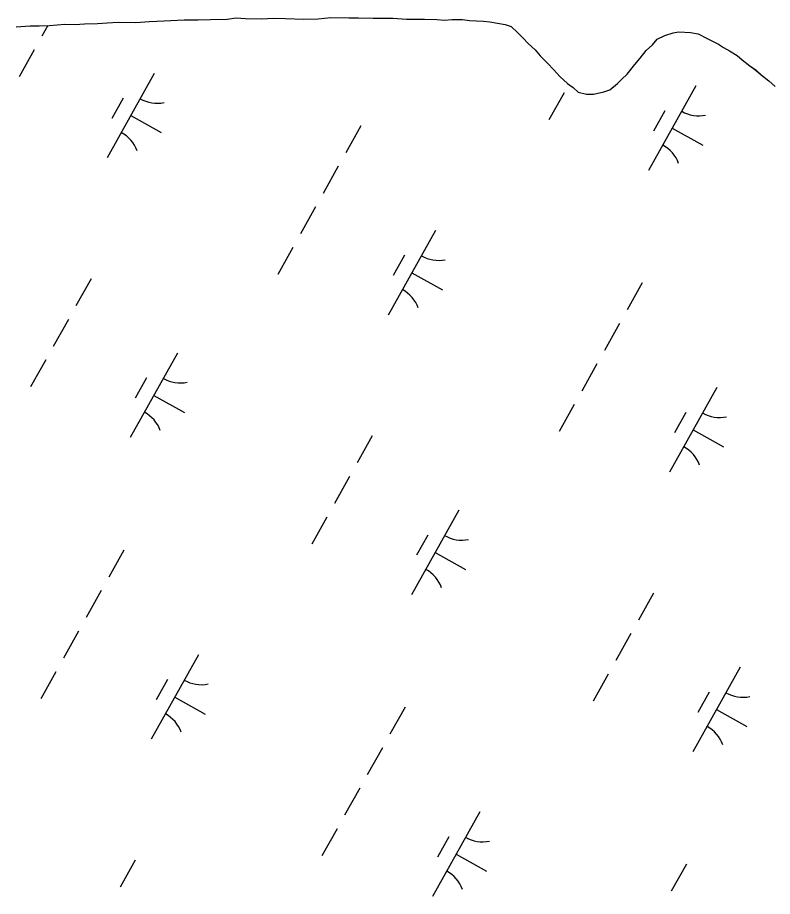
# Model space of a CAD drawing. Extents: x 3923531 to 3943530, y 207391 to 229799.
# Drawn here: x 3934308.1 to 3934697.8, y 210078.7 to 210532.5 of the extents above; entities that cross this region are included whole.
import ezdxf

# ---------------------------------------------------------------- set-up
doc = ezdxf.new("R2010")
doc.units = 0
doc.layers.add('V-TOPO-SHOR', color=7, linetype='Continuous')
doc.layers.add('V-WETL-SWMP', color=7, linetype='Continuous')

msp = doc.modelspace()

# ---------------------------------------------------------------- linework, layer by layer
at = {"layer": 'V-TOPO-SHOR'}
for points in [[(3934307.33, 210527.71), (3934314.62, 210528.29), (3934319.25, 210528.24), (3934324.55, 210528.51), (3934332.5, 210529.08), (3934337.8, 210529.02), (3934342.77, 210529.3), (3934349.39, 210529.56), (3934354.36, 210529.84), (3934359.99, 210530.1), (3934369.26, 210530), (3934376.21, 210530.59), (3934383.83, 210530.83), (3934394.1, 210531.38), (3934401.38, 210531.3), (3934407.67, 210531.57), (3934416.28, 210531.8), (3934420.92, 210532.41), (3934425.88, 210532.03)], [(3934425.88, 210532.03), (3934434.16, 210531.94), (3934440.12, 210532.2), (3934446.41, 210532.13), (3934456, 210531.7), (3934463.29, 210531.95), (3934469.92, 210532.54), (3934479.18, 210532.43), (3934484.15, 210532.38), (3934491.76, 210532.3), (3934496.73, 210532.24), (3934502.02, 210532.18), (3934508.97, 210531.77), (3934513.93, 210531.72), (3934518.24, 210531.68), (3934524.53, 210531.61), (3934528.49, 210531.23), (3934532.47, 210531.52), (3934537.76, 210531.46), (3934541.4, 210531.09), (3934548.68, 210530.68), (3934551.99, 210530.31), (3934555.95, 210529.6), (3934559.92, 210528.9), (3934562.88, 210527.87), (3934566.16, 210524.86), (3934569.11, 210521.84), (3934571.72, 210519.17), (3934575.33, 210515.82), (3934577.94, 210512.81), (3934581.87, 210508.79), (3934584.82, 210505.78), (3934588.09, 210502.11), (3934592.02, 210498.42), (3934594.98, 210496.4), (3934597.6, 210494.06), (3934601.89, 210493.02), (3934605.53, 210492.98), (3934610.84, 210494.24), (3934613.83, 210495.2), (3934617.84, 210498.47), (3934620.18, 210500.76), (3934622.86, 210503.38), (3934626.89, 210508.3), (3934629.57, 210511.58), (3934632.59, 210515.52), (3934635.94, 210518.46), (3934638.29, 210521.41), (3934642.28, 210523.36), (3934646.6, 210524.63), (3934649.58, 210525.26), (3934655.54, 210524.86), (3934659.5, 210524.16), (3934664.11, 210521.79), (3934670.04, 210518.75), (3934672.66, 210517.06), (3934675.63, 210515.38), (3934679.57, 210513.02), (3934682.2, 210510.67), (3934686.13, 210507.65), (3934689.42, 210505.3), (3934692.04, 210502.95), (3934695.98, 210499.93), (3934699.25, 210496.91)]]:
    msp.add_lwpolyline(points, dxfattribs=at)
at = {"layer": 'V-WETL-SWMP'}
for p, q in [((3934369.26, 210530), (3934376.21, 210530.59)), ((3934376.21, 210530.59), (3934383.83, 210530.84)), ((3934383.83, 210530.84), (3934394.1, 210531.39)), ((3934394.1, 210531.39), (3934401.38, 210531.3)), ((3934401.38, 210531.3), (3934407.67, 210531.57)), ((3934407.67, 210531.57), (3934416.28, 210531.8)), ((3934416.28, 210531.8), (3934420.92, 210532.41)), ((3934420.92, 210532.41), (3934425.89, 210532.03)), ((3934425.89, 210532.03), (3934434.16, 210531.94)), ((3934434.16, 210531.94), (3934440.12, 210532.2)), ((3934440.12, 210532.2), (3934446.41, 210532.13)), ((3934446.41, 210532.13), (3934456, 210531.7)), ((3934456, 210531.7), (3934463.29, 210531.95)), ((3934463.29, 210531.95), (3934469.92, 210532.54)), ((3934469.92, 210532.54), (3934479.18, 210532.43)), ((3934479.18, 210532.43), (3934484.15, 210532.38)), ((3934484.15, 210532.38), (3934491.76, 210532.3)), ((3934491.76, 210532.3), (3934496.73, 210532.24)), ((3934496.73, 210532.24), (3934502.02, 210532.18)), ((3934502.02, 210532.18), (3934508.97, 210531.78)), ((3934508.97, 210531.78), (3934513.93, 210531.72)), ((3934513.93, 210531.72), (3934518.24, 210531.67)), ((3934518.24, 210531.67), (3934524.53, 210531.61)), ((3934524.53, 210531.61), (3934528.49, 210531.23)), ((3934528.49, 210531.23), (3934532.47, 210531.52)), ((3934532.47, 210531.52), (3934537.77, 210531.46)), ((3934537.77, 210531.46), (3934541.4, 210531.09)), ((3934541.4, 210531.09), (3934548.68, 210530.68)), ((3934548.68, 210530.68), (3934551.99, 210530.31)), ((3934307.33, 210527.7), (3934314.62, 210528.29)), ((3934314.62, 210528.29), (3934319.25, 210528.24)), ((3934319.25, 210528.24), (3934324.55, 210528.51)), ((3934323.77, 210528.47), (3934320.66, 210522.9)), ((3934324.55, 210528.51), (3934332.5, 210529.08)), ((3934332.5, 210529.08), (3934337.8, 210529.02)), ((3934337.8, 210529.02), (3934342.77, 210529.3)), ((3934342.77, 210529.3), (3934349.39, 210529.56)), ((3934349.39, 210529.56), (3934354.36, 210529.84)), ((3934354.36, 210529.84), (3934359.99, 210530.1)), ((3934359.99, 210530.1), (3934369.26, 210530)), ((3934551.99, 210530.31), (3934555.95, 210529.6)), ((3934555.95, 210529.6), (3934559.92, 210528.9)), ((3934559.92, 210528.9), (3934562.88, 210527.87)), ((3934562.88, 210527.87), (3934566.16, 210524.86)), ((3934566.16, 210524.86), (3934569.11, 210521.85)), ((3934569.11, 210521.85), (3934571.73, 210519.17)), ((3934638.29, 210521.41), (3934642.28, 210523.36)), ((3934642.28, 210523.36), (3934646.6, 210524.63)), ((3934646.6, 210524.63), (3934649.58, 210525.26)), ((3934649.58, 210525.26), (3934655.54, 210524.87)), ((3934655.54, 210524.87), (3934659.5, 210524.16)), ((3934659.5, 210524.16), (3934664.11, 210521.79)), ((3934664.11, 210521.79), (3934670.04, 210518.75)), ((3934571.73, 210519.17), (3934575.33, 210515.82)), ((3934632.59, 210515.52), (3934635.94, 210518.46)), ((3934635.94, 210518.46), (3934638.29, 210521.41)), ((3934670.04, 210518.75), (3934672.67, 210517.06)), ((3934672.67, 210517.06), (3934675.63, 210515.38)), ((3934316.76, 210515.92), (3934308.96, 210501.95)), ((3934575.33, 210515.82), (3934577.95, 210512.81)), ((3934577.95, 210512.81), (3934581.87, 210508.79)), ((3934629.57, 210511.58), (3934632.59, 210515.52)), ((3934675.63, 210515.38), (3934679.57, 210513.02)), ((3934679.57, 210513.02), (3934682.2, 210510.67)), ((3934581.87, 210508.79), (3934584.82, 210505.78)), ((3934622.86, 210503.38), (3934626.89, 210508.3)), ((3934626.89, 210508.3), (3934629.57, 210511.58)), ((3934682.2, 210510.67), (3934686.13, 210507.65)), ((3934378.72, 210503.73), (3934354.33, 210460.08)), ((3934584.82, 210505.78), (3934588.09, 210502.11)), ((3934620.18, 210500.76), (3934622.86, 210503.38)), ((3934686.13, 210507.65), (3934689.42, 210505.29)), ((3934689.42, 210505.29), (3934692.04, 210502.95)), ((3934588.09, 210502.11), (3934592.02, 210498.42)), ((3934617.84, 210498.47), (3934620.18, 210500.76)), ((3934692.04, 210502.95), (3934695.98, 210499.93)), ((3934695.98, 210499.93), (3934699.26, 210496.91)), ((3934592.02, 210498.42), (3934594.98, 210496.4)), ((3934594.98, 210496.4), (3934597.6, 210494.06)), ((3934610.84, 210494.24), (3934613.83, 210495.2)), ((3934613.83, 210495.2), (3934617.84, 210498.47)), ((3934658.34, 210497.25), (3934633.95, 210453.6)), ((3934362.72, 210490.91), (3934356.87, 210480.43)), ((3934590.25, 210493.72), (3934582.45, 210479.75)), ((3934597.6, 210494.06), (3934601.89, 210493.02)), ((3934601.89, 210493.02), (3934605.53, 210492.98)), ((3934605.53, 210492.98), (3934610.84, 210494.24)), ((3934366.53, 210481.91), (3934382.24, 210473.13)), ((3934642.34, 210484.43), (3934636.49, 210473.95)), ((3934485.38, 210476.7), (3934477.58, 210462.73)), ((3934646.15, 210475.43), (3934661.86, 210466.65)), ((3934473.68, 210455.75), (3934465.88, 210441.78)), ((3934461.97, 210434.8), (3934454.17, 210420.83)), ((3934523.93, 210422.61), (3934499.55, 210378.96)), ((3934450.27, 210413.84), (3934442.47, 210399.88)), ((3934507.93, 210409.78), (3934502.08, 210399.31)), ((3934511.74, 210400.78), (3934527.46, 210392)), ((3934346.06, 210397.66), (3934338.25, 210383.69)), ((3934630.6, 210395.58), (3934622.79, 210381.61)), ((3934334.35, 210376.71), (3934326.55, 210362.74)), ((3934618.89, 210374.62), (3934611.09, 210360.66)), ((3934390.73, 210359.29), (3934366.35, 210315.64)), ((3934322.65, 210355.76), (3934314.84, 210341.79)), ((3934607.19, 210353.67), (3934599.38, 210339.7)), ((3934374.73, 210346.47), (3934368.88, 210335.99)), ((3934669.15, 210341.48), (3934644.76, 210297.83)), ((3934378.54, 210337.47), (3934394.25, 210328.69)), ((3934595.48, 210332.72), (3934587.68, 210318.75)), ((3934653.15, 210328.66), (3934647.29, 210318.18)), ((3934656.96, 210319.66), (3934672.67, 210310.88)), ((3934491.27, 210316.54), (3934483.47, 210302.57)), ((3934479.56, 210295.58), (3934471.76, 210281.62)), ((3934535.95, 210278.17), (3934511.56, 210234.52)), ((3934467.86, 210274.63), (3934460.06, 210260.66)), ((3934519.95, 210265.35), (3934514.09, 210254.87)), ((3934362.99, 210257.62), (3934355.19, 210243.65)), ((3934523.75, 210256.35), (3934539.47, 210247.57)), ((3934351.29, 210236.66), (3934343.48, 210222.7)), ((3934636.48, 210235.41), (3934628.68, 210221.44)), ((3934339.58, 210215.71), (3934331.78, 210201.74)), ((3934624.78, 210214.46), (3934616.97, 210200.49)), ((3934401.54, 210203.52), (3934377.16, 210159.87)), ((3934327.88, 210194.76), (3934320.07, 210180.79)), ((3934681.16, 210197.05), (3934656.78, 210153.4)), ((3934385.54, 210190.7), (3934379.69, 210180.22)), ((3934613.07, 210193.51), (3934605.27, 210179.54)), ((3934389.35, 210181.7), (3934405.06, 210172.92)), ((3934665.16, 210184.22), (3934659.31, 210173.75)), ((3934508.21, 210176.49), (3934500.4, 210162.52)), ((3934668.97, 210175.22), (3934684.68, 210166.44)), ((3934496.5, 210155.54), (3934488.7, 210141.57)), ((3934484.8, 210134.59), (3934476.99, 210120.62)), ((3934546.76, 210122.4), (3934522.37, 210078.75)), ((3934473.09, 210113.63), (3934465.29, 210099.67)), ((3934530.75, 210109.57), (3934524.9, 210099.1)), ((3934534.56, 210100.57), (3934550.28, 210091.8)), ((3934368.88, 210097.45), (3934361.07, 210083.48)), ((3934653.42, 210095.37), (3934645.62, 210081.4))]:
    msp.add_line(p, q, dxfattribs=at)
for centre, start, end in [((3934380.21, 210505.9), 240.0381, 281.5817), ((3934659.83, 210499.43), 240.0381, 281.5817), ((3934353.26, 210457.68), 20.0381, 61.5817), ((3934632.88, 210451.2), 20.0381, 61.5817), ((3934525.42, 210424.78), 240.0381, 281.5817), ((3934498.48, 210376.55), 20.0381, 61.5817), ((3934392.22, 210361.47), 240.0381, 281.5817), ((3934365.28, 210313.24), 20.0381, 61.5817), ((3934670.63, 210343.66), 240.0381, 281.5817), ((3934643.69, 210295.43), 20.0381, 61.5817), ((3934537.43, 210280.34), 240.0381, 281.5817), ((3934510.49, 210232.12), 20.0381, 61.5817), ((3934403.03, 210205.7), 240.0381, 281.5817), ((3934682.65, 210199.22), 240.0381, 281.5817), ((3934376.08, 210157.47), 20.0381, 61.5817), ((3934655.7, 210150.99), 20.0381, 61.5817), ((3934548.24, 210124.57), 240.0381, 281.5817), ((3934521.3, 210076.34), 20.0381, 61.5817)]:
    msp.add_arc(centre, 17.62, start, end, dxfattribs=at)

doc.saveas('drawing.dxf')
